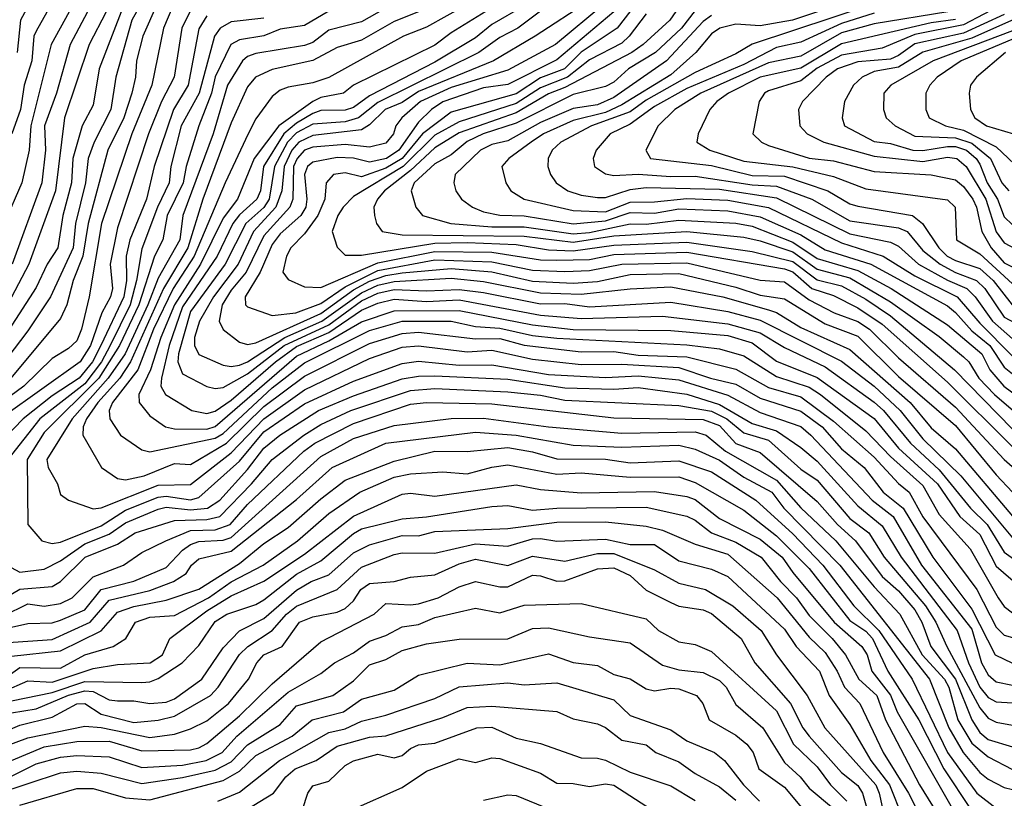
# Model space of a CAD drawing. Header units: metres. Extents: x -51132 to -49532, y -231222 to -229437.
# Tile 497 of 656: x -49667 to -49606, y -230420 to -230372. Entities that reach past the tile are written whole.
import ezdxf

# ---------------------------------------------------------------- set-up
doc = ezdxf.new("R2010")
doc.units = ezdxf.units.M
for name, color, linetype in [('CONTOUR_HALF', 8, 'Continuous'), ('CONTOUR_INDEX', 1, 'Continuous'), ('CONTOUR_INTER', 3, 'Continuous')]:
    doc.layers.add(name, color=color, linetype=linetype)

msp = doc.modelspace()

# ---------------------------------------------------------------- linework, layer by layer
at = {"layer": 'CONTOUR_HALF'}
for points, elevation in [([(-49664.08, -230370.261), (-49665.58, -230372.944), (-49665.709, -230373.259), (-49665.831, -230374.759), (-49666.306, -230376.259), (-49666.528, -230377.759), (-49667.077, -230379.259)], 62.5), ([(-49636.58, -230369.883), (-49641.58, -230372.695), (-49642.994, -230373.259), (-49647.58, -230375.788), (-49648.58, -230376.118), (-49650.08, -230376.374), (-49650.58, -230376.559), (-49651.08, -230376.952), (-49652.08, -230378.333), (-49652.538, -230379.259), (-49653.968, -230382.259), (-49655.856, -230386.759), (-49657.153, -230388.759), (-49658.365, -230391.259), (-49659.334, -230393.759), (-49660.873, -230395.759), (-49661.083, -230396.259), (-49661.049, -230396.759), (-49660.386, -230397.759), (-49659.08, -230398.664), (-49658.58, -230398.798), (-49654.58, -230397.958), (-49654.08, -230397.654), (-49651.08, -230394.862), (-49649.08, -230393.33), (-49645.08, -230391.329), (-49643.08, -230390.758), (-49640.08, -230390.758), (-49638.58, -230391.088), (-49637.08, -230391.19), (-49635.08, -230391.643), (-49633.58, -230391.812), (-49625.58, -230392.209), (-49623.58, -230392.469), (-49622.08, -230392.9), (-49620.08, -230394.164), (-49618.08, -230394.821), (-49617.373, -230395.259), (-49614.58, -230397.507), (-49613.08, -230399.079), (-49611.08, -230400.867), (-49610.08, -230402.646), (-49608.177, -230404.759), (-49606.451, -230407.759), (-49606.08, -230408.293), (-49605.58, -230408.674)], 55.5), ([(-49642.754, -230370.759), (-49645.58, -230372.367), (-49647.58, -230372.887), (-49648.58, -230373.631), (-49649.08, -230373.828), (-49652.08, -230374.324), (-49652.58, -230374.504), (-49652.885, -230374.759), (-49653.814, -230376.259), (-49654.69, -230379.259), (-49656.553, -230384.259), (-49656.754, -230385.759), (-49658.08, -230388.129), (-49658.705, -230389.759), (-49660.111, -230392.759), (-49661.14, -230394.259), (-49663.363, -230396.759), (-49664.91, -230399.259), (-49664.841, -230399.759), (-49664.265, -230400.759), (-49664.08, -230401.408), (-49663.58, -230401.757), (-49662.08, -230402.297), (-49661.58, -230402.236), (-49658.08, -230400.837), (-49656.08, -230400.796), (-49653.58, -230398.861), (-49651.58, -230396.76), (-49649.08, -230394.985), (-49645.08, -230393.052), (-49643.08, -230392.366), (-49642.08, -230392.287), (-49639.08, -230392.649), (-49637.58, -230392.54), (-49635.08, -230393.095), (-49632.08, -230393.429), (-49629.58, -230393.413), (-49626.08, -230393.601), (-49624.14, -230394.259), (-49622.58, -230394.624), (-49621.08, -230395.493), (-49618.58, -230396.297), (-49617.28, -230397.259), (-49616.08, -230398.603), (-49614.699, -230399.759), (-49613.521, -230401.259), (-49612.297, -230402.259), (-49610.476, -230405.259), (-49608.08, -230408.46), (-49606.644, -230411.259), (-49605.58, -230411.775)], 56.5), ([(-49655.88, -230371.259), (-49656.614, -230372.759), (-49657.099, -230375.759), (-49657.867, -230377.259), (-49658.672, -230379.259), (-49660.58, -230385.03), (-49661.027, -230387.259), (-49660.879, -230388.759), (-49660.995, -230389.259), (-49661.538, -230390.259), (-49662.244, -230392.259), (-49662.86, -230393.259), (-49667.58, -230396.615)], 58.5), ([(-49658.139, -230371.259), (-49659.026, -230373.259), (-49659.413, -230374.759), (-49659.47, -230375.759), (-49659.694, -230376.759), (-49660.182, -230378.259), (-49661.176, -230380.259), (-49662.371, -230384.759), (-49662.705, -230386.759), (-49663.3, -230388.259), (-49663.693, -230389.759), (-49664.08, -230390.594), (-49667.124, -230394.259)], 59.5), ([(-49635.58, -230371.379), (-49637.58, -230372.535), (-49638.58, -230373.361), (-49641.08, -230374.845), (-49645.08, -230376.913), (-49646.08, -230377.635), (-49646.58, -230377.8), (-49648.08, -230377.824), (-49648.58, -230378.004), (-49649.58, -230378.603), (-49650.357, -230379.259), (-49651.601, -230381.259), (-49651.791, -230382.759), (-49652.011, -230383.259), (-49653.08, -230384.223), (-49653.489, -230384.759), (-49654.443, -230386.759), (-49656.58, -230389.879), (-49657.405, -230392.259), (-49657.866, -230394.259), (-49657.91, -230394.759), (-49657.621, -230395.259), (-49655.998, -230396.259), (-49655.08, -230396.441), (-49654.58, -230396.295), (-49653.58, -230395.613), (-49650.866, -230393.259), (-49649.58, -230392.318), (-49647.58, -230391.464), (-49645.58, -230390.088), (-49644.58, -230389.659), (-49643.58, -230389.415), (-49641.58, -230389.562), (-49639.58, -230389.453), (-49634.58, -230390.383), (-49632.08, -230390.601), (-49627.08, -230390.444), (-49623.08, -230390.927), (-49621.08, -230391.469), (-49619.58, -230392.372), (-49617.08, -230393.572), (-49614.08, -230395.738), (-49613.496, -230396.259), (-49611.853, -230398.259), (-49610.08, -230399.895), (-49608.159, -230402.259), (-49607.126, -230403.259), (-49606.08, -230404.953), (-49605.08, -230405.668)], 54.5), ([(-49631.58, -230371.081), (-49634.919, -230373.259), (-49637.462, -230374.759), (-49642.08, -230376.655), (-49643.08, -230377.328), (-49644.121, -230377.759), (-49645.08, -230378.69), (-49645.58, -230379.01), (-49648.58, -230379.344), (-49649.441, -230379.759), (-49649.856, -230380.259), (-49650.338, -230381.259), (-49650.484, -230382.759), (-49650.84, -230383.759), (-49652.223, -230385.259), (-49653.162, -230387.259), (-49654.673, -230389.259), (-49655.539, -230390.759), (-49655.836, -230391.759), (-49655.845, -230392.259), (-49655.58, -230392.805), (-49654.08, -230393.472), (-49653.58, -230393.554), (-49653.08, -230393.458), (-49652.58, -230393.258), (-49650.284, -230391.759), (-49648.013, -230390.759), (-49645.58, -230389.014), (-49644.58, -230388.546), (-49643.58, -230388.315), (-49640.08, -230388.128), (-49638.08, -230388.315), (-49634.58, -230389.028), (-49632.08, -230389.108), (-49629.08, -230388.771), (-49626.58, -230388.653), (-49623.371, -230389.259), (-49620.58, -230390.062), (-49620.08, -230390.238), (-49618.58, -230391.145), (-49615.58, -230392.505), (-49611.861, -230395.759), (-49610.58, -230397.307), (-49609.08, -230398.605), (-49605.58, -230402.75)], 53.5), ([(-49616.58, -230371.418), (-49619.094, -230372.259), (-49621.08, -230372.618), (-49622.58, -230372.505), (-49623.567, -230372.759), (-49624.08, -230373.115), (-49625.045, -230374.259), (-49626.58, -230375.617), (-49629.58, -230377.475), (-49630.58, -230377.931), (-49632.58, -230378.43), (-49634.388, -230379.259), (-49635.155, -230379.759), (-49636.524, -230380.759), (-49636.948, -230381.259), (-49636.72, -230382.259), (-49636.411, -230382.759), (-49635.587, -230383.259), (-49632.58, -230383.96), (-49630.58, -230384.039), (-49629.08, -230383.439), (-49627.58, -230383.434), (-49625.58, -230383.215), (-49623.08, -230383.32), (-49620.58, -230383.777), (-49616.08, -230385.949), (-49613.519, -230386.759), (-49611.58, -230387.978), (-49608.977, -230389.259), (-49607.58, -230390.879), (-49605.58, -230392.909)], 49.5), ([(-49660.351, -230371.759), (-49661.693, -230375.259), (-49662.08, -230377.494), (-49662.751, -230378.759), (-49663.324, -230380.759), (-49663.396, -230382.259), (-49663.937, -230384.259), (-49664.238, -230386.259), (-49664.892, -230387.259), (-49665.58, -230388.697), (-49668.538, -230393.259)], 60.5), ([(-49662.414, -230371.759), (-49663.48, -230373.759), (-49664.332, -230376.759), (-49665.051, -230378.759), (-49665.004, -230380.259), (-49665.233, -230382.259), (-49667.055, -230387.259)], 61.5), ([(-49630.08, -230371.759), (-49633.58, -230374.699), (-49636.58, -230376.213), (-49638.08, -230376.414), (-49640.58, -230377.29), (-49641.274, -230377.759), (-49642.08, -230378.531), (-49643.285, -230380.259), (-49644.039, -230380.759), (-49645.08, -230380.999), (-49646.08, -230380.754), (-49647.08, -230380.698), (-49648.58, -230380.983), (-49648.905, -230381.259), (-49649.082, -230381.759), (-49648.932, -230383.259), (-49649.002, -230383.759), (-49649.302, -230384.259), (-49650.58, -230385.402), (-49651.08, -230386.044), (-49651.817, -230387.759), (-49652.73, -230389.259), (-49652.7, -230389.759), (-49652.58, -230389.871), (-49651.08, -230390.42), (-49649.621, -230390.259), (-49648.08, -230389.67), (-49646.58, -230388.644), (-49644.58, -230387.653), (-49641.08, -230387.001), (-49637.58, -230387.111), (-49635.08, -230387.63), (-49633.08, -230387.716), (-49631.58, -230387.656), (-49629.58, -230387.249), (-49625.58, -230387.17), (-49621.08, -230388.248), (-49619.58, -230388.348), (-49618.08, -230389.452), (-49616.529, -230390.259), (-49615.08, -230390.776), (-49614.369, -230391.259), (-49612.58, -230393.022), (-49609.08, -230396.036), (-49606.08, -230399.258), (-49605.08, -230400.149)], 52.5), ([(-49628.08, -230371.878), (-49629.125, -230373.259), (-49629.58, -230373.669), (-49631.58, -230374.702), (-49632.913, -230375.759), (-49634.58, -230376.43), (-49636.08, -230377.396), (-49639.58, -230378.516), (-49641.08, -230379.332), (-49643.023, -230381.259), (-49646.08, -230383.099), (-49646.698, -230383.759), (-49647.039, -230384.259), (-49647.382, -230385.259), (-49647.08, -230386.217), (-49646.58, -230386.697), (-49645.58, -230386.705), (-49641.08, -230385.966), (-49639.08, -230385.933), (-49636.08, -230386.054), (-49634.08, -230386.385), (-49632.58, -230386.43), (-49630.08, -230386.101), (-49625.58, -230385.898), (-49621.58, -230386.475), (-49619.08, -230387.091), (-49617.58, -230388.224), (-49616.08, -230388.584), (-49614.58, -230389.409), (-49613.08, -230390.443), (-49609.131, -230393.759), (-49605.58, -230397.393)], 51.5), ([(-49625.08, -230371.667), (-49625.922, -230372.759), (-49627.515, -230374.259), (-49629.167, -230375.259), (-49630.08, -230376.082), (-49630.58, -230376.336), (-49632.58, -230376.838), (-49636.08, -230378.591), (-49638.102, -230379.259), (-49639.08, -230379.726), (-49640.08, -230380.542), (-49641.08, -230381.103), (-49642.342, -230382.259), (-49642.524, -230382.759), (-49642.235, -230383.759), (-49641.84, -230384.259), (-49640.089, -230384.759), (-49637.58, -230384.974), (-49635.58, -230384.964), (-49632.58, -230385.399), (-49631.58, -230385.316), (-49629.08, -230384.776), (-49628.08, -230384.795), (-49626.08, -230384.565), (-49622.58, -230384.744), (-49621.58, -230384.925), (-49619.08, -230385.903), (-49617.58, -230386.909), (-49615.08, -230387.639), (-49613.032, -230388.759), (-49609.58, -230390.985), (-49607.465, -230392.759), (-49606.96, -230393.759), (-49606.102, -230394.759), (-49605.08, -230395.52)], 50.5), ([(-49614.08, -230371.835), (-49616.08, -230372.476), (-49618.58, -230373.619), (-49620.08, -230373.938), (-49622.08, -230374.999), (-49625.58, -230376.469), (-49627.58, -230377.575), (-49629.08, -230378.664), (-49630.306, -230379.259), (-49631.16, -230380.259), (-49631.341, -230380.759), (-49631.258, -230381.259), (-49630.58, -230381.707), (-49630.08, -230381.803), (-49628.58, -230381.722), (-49626.58, -230381.875), (-49625.08, -230381.848), (-49621.58, -230382.383), (-49620.08, -230382.46), (-49617.905, -230383.259), (-49615.58, -230384.599), (-49612.58, -230385.031), (-49612.054, -230385.259), (-49611.08, -230386.422), (-49610.019, -230387.259), (-49609.08, -230387.776), (-49607.781, -230388.259), (-49607.274, -230388.759), (-49606.08, -230390.52), (-49605.08, -230391.049)], 48.5), ([(-49606.08, -230371.91), (-49608.58, -230373.057), (-49611.58, -230373.729), (-49612.58, -230374.445), (-49613.08, -230374.661), (-49615.08, -230374.834), (-49616.336, -230375.259), (-49617.033, -230375.759), (-49618.489, -230377.259), (-49618.725, -230377.759), (-49618.644, -230378.759), (-49618.203, -230379.259), (-49617.165, -230379.759), (-49614.08, -230380.631), (-49611.08, -230380.95), (-49609.58, -230380.675), (-49609.003, -230380.759), (-49608.423, -230381.259), (-49607.222, -230383.259), (-49606.58, -230385.266), (-49606.08, -230385.948), (-49605.08, -230386.488)], 46.5), ([(-49651.58, -230372.137), (-49653.58, -230372.374), (-49654.259, -230372.759), (-49654.608, -230373.259), (-49655.558, -230376.759), (-49656.656, -230378.759), (-49657.295, -230381.259), (-49657.401, -230382.259), (-49658.12, -230383.759), (-49659.08, -230386.324), (-49659.399, -230388.259), (-49659.805, -230389.759), (-49661.019, -230392.259), (-49661.558, -230393.259), (-49662.58, -230394.607), (-49665.343, -230396.759), (-49667.319, -230399.259)], 57.5), ([(-49609.08, -230372.23), (-49610.58, -230372.422), (-49616.08, -230373.712), (-49618.58, -230375.223), (-49621.08, -230375.763), (-49623.023, -230376.759), (-49623.743, -230377.259), (-49624.169, -230377.759), (-49624.898, -230379.259), (-49624.976, -230379.759), (-49624.185, -230380.259), (-49622.08, -230380.92), (-49619.08, -230381.286), (-49616.58, -230381.882), (-49614.58, -230382.636), (-49609.58, -230383.306), (-49609.107, -230383.759), (-49609.027, -230385.759), (-49607.58, -230386.622), (-49605.58, -230388.469)], 47.5), ([(-49605.58, -230372.925), (-49610.45, -230374.759), (-49613.056, -230376.259), (-49613.483, -230376.759), (-49613.497, -230377.759), (-49613.35, -230378.259), (-49612.793, -230378.759), (-49611.58, -230379.388), (-49609.08, -230379.498), (-49608.08, -230379.827), (-49606.929, -230380.759), (-49606.228, -230382.259), (-49605.803, -230382.759)], 45.5), ([(-49606.01, -230374.259), (-49607.787, -230375.759), (-49608.165, -230376.259), (-49608.243, -230376.759), (-49608.165, -230377.759), (-49607.887, -230378.259), (-49607.167, -230378.759), (-49605.525, -230379.259)], 44.5), ([(-49667.366, -230405.759), (-49666.58, -230406.186), (-49665.08, -230405.994), (-49664.08, -230405.483), (-49662.58, -230404.434), (-49661.08, -230403.855), (-49660.08, -230403.149), (-49658.08, -230402.323), (-49657.58, -230402.185), (-49656.08, -230402.356), (-49655.051, -230402.259), (-49654.286, -230401.759), (-49652.58, -230399.88), (-49651.58, -230398.57), (-49650.599, -230397.759), (-49648.232, -230396.259), (-49646.08, -230395.341), (-49643.08, -230394.311), (-49642.08, -230394.135), (-49641.08, -230394.13), (-49636.58, -230394.334), (-49633.08, -230394.863), (-49630.08, -230394.943), (-49628.58, -230394.83), (-49625.58, -230395.254), (-49623.58, -230395.877), (-49621.58, -230397.041), (-49620.08, -230397.502), (-49618.58, -230398.519), (-49617.58, -230399.372), (-49615.08, -230402.109), (-49613.58, -230403.333), (-49612.424, -230405.259), (-49608.97, -230409.759), (-49608.274, -230411.759), (-49607.586, -230413.259), (-49607.08, -230413.881), (-49606.58, -230414.162), (-49605.58, -230414.204)], 57.5), ([(-49667.58, -230408.875), (-49666.08, -230408.137), (-49665.08, -230408.28), (-49664.08, -230408.115), (-49663.362, -230407.759), (-49662.08, -230406.47), (-49660.202, -230405.759), (-49659.08, -230404.967), (-49657.612, -230404.259), (-49656.08, -230403.633), (-49654.58, -230403.576), (-49653.65, -230403.259), (-49652.58, -230402.023), (-49649.134, -230398.759), (-49648.453, -230398.259), (-49646.08, -230397.04), (-49642.58, -230395.867), (-49641.58, -230395.75), (-49637.58, -230395.841), (-49630.08, -230396.706), (-49624.58, -230396.806), (-49623.58, -230397.182), (-49622.58, -230398.271), (-49621.08, -230398.834), (-49617.58, -230401.837), (-49616.329, -230403.259), (-49615.233, -230404.259), (-49613.58, -230406.454), (-49612.58, -230407.334), (-49611.58, -230408.496), (-49611.158, -230409.259), (-49610.589, -230410.759), (-49609.085, -230412.759), (-49608.08, -230415.266), (-49607.58, -230416.036), (-49607.08, -230416.471), (-49605.58, -230416.92)], 58.5), ([(-49667.58, -230410.531), (-49664.58, -230410.329), (-49662.246, -230409.259), (-49661.08, -230407.914), (-49658.58, -230407.314), (-49657.139, -230406.759), (-49656.35, -230406.259), (-49656.028, -230405.759), (-49655.58, -230405.37), (-49653.58, -230404.902), (-49649.58, -230401.723), (-49647.384, -230399.759), (-49644.08, -230398.249), (-49638.58, -230397.589), (-49636.08, -230397.763), (-49632.58, -230398.375), (-49629.58, -230398.512), (-49626.08, -230398.381), (-49625.08, -230398.632), (-49623.58, -230399.306), (-49622.08, -230400.346), (-49620.37, -230401.259), (-49619.635, -230402.259), (-49616.193, -230405.759), (-49610.681, -230412.759), (-49609.494, -230415.759), (-49608.604, -230417.259), (-49607.58, -230418.487), (-49607.08, -230418.898), (-49606.08, -230419.414), (-49605.58, -230419.53)], 59.5), ([(-49667.588, -230412.759), (-49666.58, -230412.051), (-49664.08, -230412.08), (-49662.58, -230411.264), (-49660.841, -230410.759), (-49660.068, -230410.259), (-49659.477, -230409.259), (-49658.58, -230408.951), (-49657.08, -230408.844), (-49654.992, -230407.759), (-49653.58, -230406.787), (-49651.632, -230405.759), (-49649.509, -230404.259), (-49647.58, -230402.585), (-49645.682, -230401.259), (-49643.58, -230400.34), (-49642.58, -230400.138), (-49640.58, -230400.025), (-49639.08, -230400.15), (-49637.58, -230399.73), (-49636.58, -230399.588), (-49633.58, -230400.162), (-49632.08, -230400.073), (-49629.08, -230400.344), (-49626.08, -230400.317), (-49625.08, -230400.677), (-49622.08, -230402.382), (-49620.08, -230403.947), (-49618.08, -230405.969), (-49615.58, -230409.145), (-49614.58, -230409.81), (-49614.178, -230410.259), (-49613.232, -230412.259), (-49611.331, -230415.259), (-49609.787, -230418.259), (-49608.136, -230420.759)], 60.5), ([(-49667.08, -230414.094), (-49664.58, -230413.579), (-49662.58, -230412.893), (-49659.08, -230412.967), (-49658.58, -230412.932), (-49658.08, -230412.724), (-49656.609, -230411.759), (-49655.58, -230410.689), (-49654.58, -230409.206), (-49653.86, -230408.759), (-49652.08, -230408.179), (-49651.58, -230407.882), (-49649.58, -230406.3), (-49648.08, -230405.484), (-49646.08, -230403.803), (-49645.58, -230403.518), (-49643.08, -230402.907), (-49641.58, -230402.782), (-49637.58, -230402.147), (-49636.58, -230402.095), (-49635.08, -230402.367), (-49633.58, -230402.243), (-49628.08, -230402.194), (-49625.58, -230402.745), (-49625.08, -230402.979), (-49624.08, -230403.763), (-49622.58, -230404.351), (-49621.016, -230405.259), (-49619.842, -230406.759), (-49618.856, -230407.759), (-49618.08, -230408.852), (-49616.657, -230410.259), (-49615.835, -230411.259), (-49615.023, -230412.759), (-49613.921, -230413.759), (-49613.385, -230415.259), (-49611.283, -230419.259), (-49608.205, -230424.259)], 61.5), ([(-49668.08, -230416.216), (-49666.58, -230415.576), (-49664.58, -230415.104), (-49663.08, -230414.267), (-49662.58, -230414.247), (-49661.58, -230414.906), (-49659.58, -230415.413), (-49658.08, -230415.282), (-49657.08, -230415.026), (-49654.867, -230413.759), (-49654.388, -230413.259), (-49653.08, -230411.241), (-49652.575, -230410.759), (-49651.08, -230409.767), (-49650.187, -230408.759), (-49649.58, -230408.272), (-49647.08, -230407.24), (-49645.58, -230405.872), (-49643.58, -230405.108), (-49643.08, -230404.995), (-49641.08, -230405.012), (-49638.58, -230404.449), (-49636.58, -230404.585), (-49635.08, -230404.145), (-49634.58, -230404.124), (-49633.58, -230404.273), (-49630.58, -230404.154), (-49629.08, -230404.49), (-49627.58, -230404.475), (-49626.08, -230405.491), (-49624.08, -230405.993), (-49623.08, -230406.458), (-49619.58, -230409.677), (-49618.862, -230410.759), (-49617.435, -230412.259), (-49616.852, -230413.759), (-49615.58, -230415.555), (-49614.276, -230417.759), (-49613.136, -230419.259), (-49612.336, -230421.259)], 62.5), ([(-49667.08, -230417.763), (-49665.08, -230416.915), (-49663.08, -230416.58), (-49661.08, -230416.573), (-49659.08, -230417.173), (-49656.08, -230417.11), (-49655.58, -230416.971), (-49655.08, -230416.709), (-49653.08, -230415.004), (-49651.08, -230413.049), (-49648.08, -230410.456), (-49644.81, -230408.759), (-49644.08, -230408.107), (-49642.58, -230408.199), (-49642.08, -230408.122), (-49640.876, -230407.759), (-49639.58, -230407.089), (-49638.58, -230406.751), (-49637.08, -230407.089), (-49636.58, -230407.077), (-49635.08, -230406.372), (-49634.58, -230406.403), (-49633.58, -230406.73), (-49633.08, -230406.727), (-49631.08, -230405.973), (-49630.08, -230405.917), (-49629.08, -230406.394), (-49628.08, -230407.3), (-49626.58, -230408.049), (-49626.08, -230408.271), (-49624.58, -230408.501), (-49624.08, -230408.718), (-49622.26, -230410.259), (-49621.414, -230411.759), (-49619.214, -230414.259), (-49618.454, -230415.759), (-49618.08, -230416.252), (-49616.08, -230418.498), (-49615.08, -230419.285), (-49614.791, -230419.759), (-49614.084, -230422.259)], 63.5), ([(-49668.08, -230419.826), (-49664.08, -230418.521), (-49663.08, -230418.422), (-49661.58, -230418.54), (-49659.08, -230419.177), (-49656.58, -230418.808), (-49654.58, -230418.356), (-49653.58, -230417.842), (-49652.58, -230416.786), (-49650.58, -230415.547), (-49649.58, -230414.392), (-49647.335, -230413.759), (-49646.08, -230412.856), (-49645.08, -230411.883), (-49644.08, -230411.543), (-49643.08, -230411), (-49641.58, -230410.588), (-49639.58, -230410.311), (-49636.58, -230410.276), (-49635.08, -230409.643), (-49634.08, -230409.598), (-49631.58, -230410.153), (-49629.08, -230410.532), (-49627.08, -230411.892), (-49626.08, -230412.189), (-49624.58, -230412.356), (-49623.58, -230412.844), (-49623.172, -230413.259), (-49622.58, -230414.308), (-49620.925, -230415.759), (-49619.58, -230417.881), (-49618.621, -230418.759), (-49618.08, -230419.459), (-49616.58, -230420.714)], 64.5), ([(-49654.418, -230420.259), (-49653.08, -230419.697), (-49650.623, -230417.759), (-49647.58, -230416.039), (-49646.58, -230415.808), (-49645.58, -230415.339), (-49644.08, -230414.963), (-49641.08, -230413.953), (-49639.58, -230413.234), (-49636.58, -230412.994), (-49635.58, -230413.109), (-49633.58, -230412.991), (-49630.08, -230414.03), (-49629.08, -230415.001), (-49626.58, -230415.869), (-49625.58, -230416.546), (-49623.887, -230417.259), (-49623.276, -230417.759), (-49622.113, -230419.259), (-49621.129, -230420.259)], 65.5), ([(-49649.207, -230420.759), (-49648.87, -230419.759), (-49648.58, -230419.317), (-49647.58, -230419.019), (-49646.58, -230418.057), (-49646.08, -230417.769), (-49644.58, -230417.367), (-49643.58, -230417.585), (-49643.08, -230417.453), (-49642.58, -230417.018), (-49642.08, -230416.792), (-49641.08, -230416.686), (-49638.494, -230415.759), (-49637.58, -230415.716), (-49636.08, -230416.386), (-49634.58, -230416.708), (-49632.08, -230417.593), (-49631.08, -230417.61), (-49630.58, -230417.745), (-49629.08, -230418.468), (-49626.58, -230419.31), (-49625.08, -230420.208)], 66.5), ([(-49638.08, -230420.192), (-49636.58, -230419.871), (-49636.08, -230419.907), (-49633.58, -230420.94)], 67.5)]:
    msp.add_lwpolyline(points, dxfattribs=dict(at, elevation=elevation))
at = {"layer": 'CONTOUR_INDEX'}
for points, elevation in [([(-49658.859, -230370.759), (-49659.684, -230372.259), (-49660.68, -230375.759), (-49660.984, -230377.759), (-49662.007, -230379.759), (-49662.368, -230380.759), (-49662.548, -230382.259), (-49663.157, -230384.759), (-49663.309, -230386.259), (-49664.69, -230389.259), (-49666.08, -230391.356), (-49669.08, -230395.265)], 60), ([(-49636.08, -230370.574), (-49640.08, -230373.036), (-49641.08, -230373.811), (-49646.08, -230376.257), (-49646.694, -230376.759), (-49648.08, -230377.025), (-49648.58, -230377.263), (-49650.66, -230378.759), (-49652.176, -230380.759), (-49653.204, -230383.259), (-49654.08, -230384.432), (-49655.478, -230387.259), (-49657.08, -230389.756), (-49657.92, -230391.759), (-49658.537, -230393.759), (-49659.273, -230395.259), (-49659.239, -230395.759), (-49658.58, -230396.584), (-49657.621, -230397.259), (-49657.08, -230397.368), (-49655.08, -230397.397), (-49654.58, -230397.23), (-49649.58, -230392.913), (-49647.58, -230391.976), (-49645.58, -230390.794), (-49643.58, -230390.124), (-49639.58, -230390.108), (-49635.08, -230390.978), (-49632.58, -230391.283), (-49626.58, -230391.33), (-49623.08, -230391.646), (-49621.58, -230392.092), (-49620.08, -230393.214), (-49617.58, -230394.227), (-49614.08, -230396.738), (-49612.58, -230398.575), (-49610.193, -230400.759), (-49608.814, -230402.759), (-49607.58, -230403.863), (-49606.58, -230405.811), (-49605.08, -230407.096)], 55), ([(-49624.08, -230371.984), (-49624.58, -230372.347), (-49626.842, -230374.759), (-49630.08, -230377.016), (-49631.08, -230377.473), (-49632.58, -230377.697), (-49634.58, -230378.56), (-49636.58, -230379.69), (-49637.58, -230379.903), (-49638.271, -230380.259), (-49639.825, -230381.759), (-49639.899, -230382.259), (-49639.778, -230382.759), (-49639.445, -230383.259), (-49638.752, -230383.759), (-49638.08, -230384.035), (-49637.08, -230384.245), (-49635.58, -230384.296), (-49632.58, -230384.787), (-49630.58, -230384.599), (-49629.08, -230384.078), (-49627.58, -230384.125), (-49626.08, -230383.864), (-49623.08, -230383.976), (-49621.08, -230384.352), (-49618.58, -230385.463), (-49617.08, -230386.386), (-49614.291, -230387.259), (-49609.58, -230389.826), (-49609.08, -230390.22), (-49608.08, -230391.363), (-49606.98, -230392.259), (-49606.08, -230393.578), (-49605.58, -230394.002)], 50), ([(-49605.08, -230373.234), (-49608.724, -230374.759), (-49610.209, -230375.759), (-49610.663, -230376.259), (-49610.896, -230376.759), (-49610.91, -230377.759), (-49610.693, -230378.259), (-49609.684, -230378.759), (-49608.58, -230379.02), (-49606.58, -230380.048), (-49605.08, -230381.47)], 45), ([(-49667.08, -230411.351), (-49664.08, -230411.016), (-49661.58, -230409.796), (-49660.58, -230408.642), (-49659.58, -230408.301), (-49657.58, -230407.914), (-49655.58, -230407.228), (-49653.08, -230405.647), (-49651.58, -230404.428), (-49650.08, -230403.447), (-49648.08, -230401.67), (-49646.58, -230400.526), (-49643.58, -230399.36), (-49641.08, -230398.74), (-49639.08, -230398.779), (-49636.58, -230398.532), (-49635.08, -230398.788), (-49633.58, -230399.229), (-49630.58, -230399.235), (-49629.08, -230399.474), (-49626.08, -230399.339), (-49624.08, -230400.028), (-49621.353, -230401.759), (-49619.08, -230403.82), (-49617.226, -230405.759), (-49615.325, -230408.259), (-49613.781, -230409.759), (-49611.752, -230412.759), (-49609.572, -230417.259), (-49607.766, -230419.759), (-49606.58, -230420.678)], 60), ([(-49666.58, -230420.504), (-49663.08, -230419.482), (-49662.08, -230419.479), (-49660.08, -230420.047), (-49658.58, -230420.184), (-49654.08, -230418.995), (-49653.08, -230418.404), (-49652.08, -230417.457), (-49649.845, -230416.259), (-49648.608, -230415.259), (-49646.689, -230414.759), (-49645.58, -230413.998), (-49643.58, -230413.433), (-49642.08, -230412.51), (-49639.08, -230411.779), (-49637.08, -230411.884), (-49634.08, -230411.2), (-49632.58, -230411.742), (-49631.08, -230411.921), (-49630.08, -230412.474), (-49629.08, -230412.732), (-49628.08, -230413.363), (-49627.58, -230413.48), (-49626.58, -230413.305), (-49626.08, -230413.344), (-49625.004, -230413.759), (-49624.599, -230414.259), (-49624.214, -230415.259), (-49622.58, -230416.194), (-49621.912, -230416.759), (-49621.514, -230417.259), (-49621.156, -230418.259), (-49619.58, -230419.405), (-49618.021, -230421.259)], 65)]:
    msp.add_lwpolyline(points, dxfattribs=dict(at, elevation=elevation))
at = {"layer": 'CONTOUR_INTER'}
for points, elevation in [([(-49665.188, -230369.759), (-49666.538, -230372.259), (-49666.731, -230374.259)], 63), ([(-49628.341, -230370.759), (-49629.869, -230372.759), (-49632.08, -230374.241), (-49633.116, -230375.259), (-49634.58, -230375.803), (-49636.08, -230376.792), (-49640.08, -230377.924), (-49641.839, -230379.259), (-49643.08, -230380.759), (-49644.08, -230381.367), (-49645.58, -230381.892), (-49646.58, -230381.647), (-49647.292, -230381.759), (-49647.762, -230382.259), (-49647.84, -230383.259), (-49648.267, -230384.259), (-49649.08, -230385.388), (-49649.933, -230386.259), (-49650.2, -230386.759), (-49650.407, -230387.759), (-49650.08, -230388.211), (-49649.08, -230388.649), (-49648.08, -230388.691), (-49644.58, -230387.17), (-49641.08, -230386.475), (-49637.58, -230386.517), (-49634.58, -230386.987), (-49633.58, -230387.022), (-49631.58, -230386.971), (-49630.08, -230386.673), (-49625.58, -230386.514), (-49619.58, -230387.547), (-49619.08, -230387.736), (-49617.909, -230388.759), (-49616.58, -230389.185), (-49615.08, -230389.943), (-49613.58, -230390.939), (-49609.58, -230394.501), (-49605.58, -230398.491)], 52), ([(-49657.121, -230371.259), (-49657.757, -230372.759), (-49658.471, -230376.259), (-49659.689, -230379.259), (-49661.564, -230384.759), (-49662.315, -230389.259), (-49662.797, -230391.259), (-49663.08, -230391.967), (-49663.58, -230392.444), (-49664.58, -230393.053), (-49666.337, -230394.759), (-49667.58, -230395.676)], 59), ([(-49634.08, -230371.337), (-49635.98, -230372.759), (-49637.08, -230373.335), (-49638.378, -230374.259), (-49644.58, -230377.327), (-49645.773, -230378.259), (-49646.58, -230378.506), (-49648.58, -230378.658), (-49649.58, -230379.196), (-49650.13, -230379.759), (-49650.924, -230381.259), (-49651.26, -230383.259), (-49651.58, -230383.782), (-49652.682, -230384.759), (-49653.967, -230387.259), (-49656.08, -230390.177), (-49656.833, -230392.759), (-49656.859, -230393.259), (-49656.58, -230393.996), (-49655.08, -230394.768), (-49654.58, -230394.896), (-49654.08, -230394.84), (-49652.58, -230393.994), (-49650.324, -230392.259), (-49647.58, -230390.983), (-49645.58, -230389.506), (-49644.58, -230389.049), (-49643.58, -230388.81), (-49641.58, -230388.898), (-49639.58, -230388.808), (-49638.08, -230388.993), (-49634.58, -230389.699), (-49633.08, -230389.669), (-49631.58, -230389.871), (-49626.58, -230389.591), (-49623.08, -230390.171), (-49621.08, -230390.701), (-49616.08, -230393.228), (-49614.08, -230394.759), (-49612.474, -230396.259), (-49611.08, -230397.995), (-49608.754, -230400.259), (-49605.58, -230404.079)], 54), ([(-49630.643, -230371.259), (-49633.653, -230373.759), (-49636.58, -230375.332), (-49640.08, -230376.412), (-49641.965, -230377.259), (-49643.111, -230378.259), (-49643.467, -230378.759), (-49643.623, -230379.259), (-49644.08, -230379.832), (-49645.08, -230380.066), (-49646.58, -230379.899), (-49648.58, -230380.079), (-49649.08, -230380.253), (-49649.532, -230380.759), (-49649.752, -230381.259), (-49649.795, -230383.259), (-49649.989, -230383.759), (-49651.58, -230385.514), (-49652.663, -230387.759), (-49653.58, -230388.86), (-49654.137, -230389.759), (-49654.33, -230390.759), (-49654.08, -230391.283), (-49653.08, -230392.046), (-49652.58, -230392.187), (-49652.08, -230392.087), (-49648.08, -230390.289), (-49646.08, -230388.838), (-49645.08, -230388.309), (-49644.08, -230387.951), (-49643.08, -230387.787), (-49640.08, -230387.523), (-49637.58, -230387.739), (-49635.08, -230388.296), (-49632.58, -230388.416), (-49631.08, -230388.315), (-49629.08, -230387.903), (-49626.08, -230387.838), (-49622.58, -230388.674), (-49621.08, -230389.157), (-49619.58, -230389.385), (-49617.08, -230390.918), (-49615.08, -230391.692), (-49612.58, -230394.154), (-49609.08, -230397.168), (-49606.58, -230400.203), (-49605.58, -230401.262)], 53), ([(-49625.931, -230371.259), (-49626.638, -230372.259), (-49628.267, -230373.759), (-49628.978, -230374.259), (-49633.08, -230376.407), (-49634.08, -230376.79), (-49636.08, -230377.952), (-49639.58, -230379.195), (-49641.08, -230380.103), (-49642.58, -230381.51), (-49644.175, -230382.759), (-49644.607, -230383.259), (-49644.825, -230383.759), (-49644.773, -230384.259), (-49644.66, -230384.759), (-49644.308, -230385.259), (-49643.08, -230385.464), (-49635.58, -230385.534), (-49632.58, -230385.917), (-49630.08, -230385.522), (-49625.58, -230385.257), (-49622.08, -230385.595), (-49621.08, -230385.828), (-49619.08, -230386.507), (-49617.58, -230387.566), (-49615.58, -230388.104), (-49613.08, -230389.576), (-49610.08, -230391.699), (-49608.58, -230392.945), (-49608.259, -230393.259), (-49607.655, -230394.259), (-49606.693, -230395.259), (-49605.08, -230396.64)], 51), ([(-49614.08, -230371.267), (-49621.58, -230373.744), (-49622.58, -230374.344), (-49625.08, -230375.485), (-49628.08, -230377.188), (-49629.08, -230377.907), (-49631.443, -230378.759), (-49633.339, -230379.759), (-49633.869, -230380.259), (-49634.114, -230380.759), (-49634.125, -230381.259), (-49633.958, -230381.759), (-49633.626, -230382.259), (-49632.897, -230382.759), (-49632.08, -230383.023), (-49631.08, -230383.155), (-49630.58, -230383.167), (-49629.08, -230382.678), (-49628.08, -230382.542), (-49623.58, -230382.653), (-49620.08, -230383.186), (-49615.58, -230385.392), (-49613.08, -230385.914), (-49612.58, -230386.15), (-49611.351, -230387.259), (-49609.58, -230388.245), (-49608.386, -230388.759), (-49607.874, -230389.259), (-49606.805, -230390.759), (-49605.58, -230391.841)], 49), ([(-49606.08, -230371.249), (-49608.58, -230372.562), (-49611.58, -230373.145), (-49613.58, -230373.996), (-49616.08, -230374.409), (-49617.58, -230375.22), (-49618.58, -230375.989), (-49620.58, -230376.615), (-49620.813, -230376.759), (-49621.142, -230377.259), (-49621.527, -230379.259), (-49620.999, -230379.759), (-49620.58, -230379.964), (-49618.08, -230380.749), (-49616.58, -230380.911), (-49614.08, -230381.571), (-49610.58, -230381.777), (-49609.08, -230382.082), (-49608.58, -230382.485), (-49608.023, -230383.259), (-49607.788, -230383.759), (-49607.464, -230385.259), (-49606.882, -230386.259), (-49606.08, -230387.17), (-49605.08, -230387.671)], 47), ([(-49655.08, -230371.992), (-49655.58, -230372.803), (-49656.227, -230376.259), (-49657.142, -230377.759), (-49658.312, -230381.259), (-49658.803, -230383.259), (-49659.809, -230385.759), (-49660.033, -230386.759), (-49660.024, -230388.259), (-49660.196, -230389.259), (-49661.59, -230392.259), (-49662.12, -230393.259), (-49662.938, -230394.259), (-49664.58, -230395.346), (-49666.371, -230396.759), (-49668.08, -230398.501)], 58), ([(-49663.545, -230371.759), (-49664.654, -230373.759), (-49665.896, -230378.759), (-49666.013, -230380.259), (-49666.462, -230382.259), (-49667.537, -230384.759)], 62), ([(-49661.281, -230371.759), (-49662.32, -230373.759), (-49663.828, -230378.259), (-49664.388, -230382.759), (-49666.015, -230387.259), (-49667.08, -230389.296)], 61), ([(-49647.58, -230371.709), (-49649.08, -230372.595), (-49650.58, -230372.812), (-49651.58, -230373.222), (-49653.08, -230373.478), (-49653.613, -230373.759), (-49654.58, -230375.744), (-49654.802, -230376.759), (-49655.581, -230378.759), (-49656.348, -230381.259), (-49656.548, -230382.259), (-49657.528, -230384.259), (-49657.786, -230385.759), (-49658.31, -230386.759), (-49659.262, -230389.759), (-49660.446, -230392.259), (-49661.724, -230394.259), (-49665.08, -230397.599), (-49666.117, -230399.259), (-49666.088, -230403.259), (-49665.215, -230404.259), (-49664.58, -230404.425), (-49664.08, -230404.338), (-49661.58, -230403.346), (-49660.08, -230402.375), (-49658.08, -230401.571), (-49657.58, -230401.508), (-49656.08, -230401.747), (-49655.58, -230401.601), (-49653.08, -230399.358), (-49651.58, -230397.557), (-49649.08, -230395.833), (-49646.08, -230394.456), (-49643.08, -230393.353), (-49642.08, -230393.21), (-49639.58, -230393.467), (-49637.58, -230393.438), (-49634.08, -230394.038), (-49630.58, -230394.217), (-49628.58, -230394.125), (-49626.08, -230394.37), (-49623.08, -230395.306), (-49621.08, -230396.367), (-49618.58, -230397.229), (-49617.965, -230397.759), (-49614.192, -230401.759), (-49612.919, -230402.759), (-49611.17, -230405.759), (-49608.08, -230409.691), (-49607.476, -230411.759), (-49607.08, -230412.5), (-49606.58, -230412.921), (-49605.58, -230413.138)], 57), ([(-49642.08, -230371.761), (-49643.58, -230372.339), (-49645.58, -230373.489), (-49647.08, -230373.942), (-49648.58, -230374.736), (-49651.08, -230375.293), (-49652.098, -230375.759), (-49652.58, -230376.36), (-49653.58, -230378.564), (-49655.34, -230383.259), (-49656.246, -230386.259), (-49657.745, -230388.759), (-49659.766, -230393.259), (-49660.439, -230394.259), (-49661.78, -230395.759), (-49662.483, -230396.759), (-49662.678, -230397.259), (-49662.703, -230397.759), (-49661.558, -230399.759), (-49660.58, -230400.428), (-49660.08, -230400.501), (-49658.93, -230400.259), (-49657.08, -230399.509), (-49656.08, -230399.567), (-49653.872, -230398.259), (-49651.58, -230396.013), (-49649.08, -230394.137), (-49645.08, -230392.141), (-49643.08, -230391.52), (-49642.08, -230391.438), (-49638.58, -230391.85), (-49637.08, -230391.82), (-49635.58, -230392.237), (-49632.08, -230392.647), (-49630.08, -230392.635), (-49628.58, -230392.852), (-49625.58, -230392.945), (-49622.58, -230393.72), (-49620.58, -230394.835), (-49618.58, -230395.417), (-49616.58, -230396.907), (-49614.08, -230399.119), (-49612.58, -230400.742), (-49611.935, -230401.259), (-49611.08, -230402.794), (-49607.761, -230407.259), (-49606.58, -230409.574), (-49606.08, -230410.057), (-49605.58, -230410.199)], 56), ([(-49609.547, -230371.759), (-49614.08, -230372.484), (-49616.08, -230373.051), (-49618.58, -230374.478), (-49620.58, -230374.883), (-49624.721, -230376.759), (-49626.331, -230377.759), (-49627.344, -230378.759), (-49628.102, -230380.259), (-49627.818, -230380.759), (-49624.08, -230381.19), (-49621.58, -230381.814), (-49619.58, -230381.846), (-49616.916, -230382.759), (-49615.58, -230383.543), (-49615.08, -230383.703), (-49611.731, -230384.259), (-49611.109, -230384.759), (-49610.1, -230386.259), (-49609.599, -230386.759), (-49609.08, -230387.041), (-49607.58, -230387.515), (-49606.769, -230388.259), (-49605.596, -230389.759)], 48), ([(-49605.08, -230372.037), (-49608.08, -230373.38), (-49611.08, -230374.226), (-49612.58, -230375.149), (-49614.08, -230375.424), (-49614.824, -230375.759), (-49615.345, -230376.259), (-49615.906, -230377.259), (-49616.043, -230378.259), (-49615.901, -230378.759), (-49614.08, -230379.712), (-49613.08, -230379.852), (-49611.697, -230380.259), (-49611.08, -230380.279), (-49609.58, -230380.026), (-49609.08, -230380.038), (-49608.412, -230380.259), (-49607.815, -230380.759), (-49607.58, -230381.124), (-49607.142, -230382.259), (-49606.491, -230383.259), (-49606.08, -230384.357), (-49605.58, -230384.842)], 46), ([(-49667.58, -230407.821), (-49666.58, -230407.231), (-49664.58, -230407.061), (-49664.08, -230406.765), (-49662.558, -230405.259), (-49660.58, -230404.463), (-49659.484, -230403.759), (-49657.08, -230403.005), (-49655.08, -230402.951), (-49654.288, -230402.759), (-49652.343, -230400.759), (-49651.08, -230399.263), (-49649.128, -230397.759), (-49648.08, -230397.12), (-49646.245, -230396.259), (-49642.58, -230395.013), (-49641.08, -230394.903), (-49636.58, -230395.101), (-49634.58, -230395.312), (-49633.08, -230395.622), (-49626.08, -230395.934), (-49624.08, -230396.298), (-49623.141, -230396.759), (-49622.08, -230397.621), (-49620.58, -230398.072), (-49618.58, -230399.847), (-49617.58, -230400.525), (-49615.58, -230402.89), (-49614.406, -230403.759), (-49613.47, -230405.259), (-49610.916, -230408.259), (-49610.292, -230409.259), (-49609.613, -230410.759), (-49607.58, -230414.526), (-49607.08, -230415.154), (-49606.58, -230415.398), (-49605.58, -230415.581)], 58), ([(-49668.58, -230409.891), (-49666.08, -230409.33), (-49664.58, -230409.297), (-49664.08, -230409.14), (-49662.58, -230408.498), (-49661.576, -230407.259), (-49659.58, -230406.745), (-49657.58, -230405.901), (-49656.58, -230404.831), (-49656.08, -230404.492), (-49655.58, -230404.306), (-49654.08, -230404.219), (-49653.58, -230404.046), (-49648.08, -230399.08), (-49646.08, -230397.968), (-49643.58, -230397.176), (-49640.08, -230396.749), (-49638.08, -230396.712), (-49634.08, -230397.254), (-49629.58, -230397.65), (-49625.08, -230397.555), (-49624.395, -230397.759), (-49623.214, -230398.759), (-49620.08, -230400.522), (-49618.58, -230402.231), (-49616.432, -230404.259), (-49614.08, -230407.089), (-49612.494, -230408.759), (-49611.124, -230411.259), (-49609.759, -230412.759), (-49609.486, -230413.259), (-49608.936, -230415.259), (-49608.08, -230416.684), (-49607.08, -230417.541), (-49605.58, -230418.304)], 59), ([(-49667.58, -230413.512), (-49666.08, -230412.86), (-49664.58, -230412.95), (-49662.08, -230412.101), (-49660.58, -230411.855), (-49658.563, -230411.759), (-49657.818, -230411.259), (-49657.362, -230410.259), (-49655.08, -230408.558), (-49653.58, -230407.648), (-49651.58, -230406.731), (-49649.08, -230405.08), (-49646.08, -230402.747), (-49643.08, -230401.399), (-49642.58, -230401.337), (-49641.08, -230401.524), (-49636.08, -230400.813), (-49634.58, -230401.096), (-49632.08, -230401.314), (-49627.58, -230401.234), (-49625.58, -230401.528), (-49625.08, -230401.727), (-49623.58, -230402.891), (-49621.08, -230404.156), (-49619.739, -230405.259), (-49619.08, -230406.215), (-49616.542, -230409.259), (-49614.832, -230410.759), (-49614.515, -230411.259), (-49614.217, -230412.259), (-49613.08, -230413.74), (-49612.657, -230414.759), (-49608.966, -230421.259)], 61), ([(-49667.08, -230414.835), (-49665.58, -230414.582), (-49663.58, -230413.752), (-49662.58, -230413.469), (-49662.08, -230413.522), (-49661.08, -230414.023), (-49660.58, -230414.097), (-49659.58, -230414.093), (-49658.58, -230414.258), (-49657.58, -230414.182), (-49657.08, -230413.976), (-49655.395, -230412.759), (-49654.08, -230410.831), (-49653.08, -230409.788), (-49651.58, -230409.041), (-49649.58, -230407.295), (-49648.668, -230406.759), (-49647.58, -230406.34), (-49646.08, -230404.992), (-49645.08, -230404.509), (-49643.08, -230403.938), (-49642.08, -230403.943), (-49641.08, -230403.69), (-49636.58, -230403.507), (-49633.58, -230403.114), (-49630.58, -230403.095), (-49628.08, -230403.353), (-49627.08, -230403.598), (-49625.08, -230404.465), (-49623.08, -230405.079), (-49620.046, -230407.759), (-49618.08, -230410.177), (-49617.08, -230411.126), (-49616.355, -230412.259), (-49615.904, -230413.259), (-49614.959, -230414.259), (-49613.528, -230417.259), (-49611.963, -230419.759), (-49611.215, -230421.259)], 62), ([(-49670.08, -230417.844), (-49666.08, -230416.369), (-49662.58, -230415.638), (-49661.58, -230415.73), (-49658.58, -230416.345), (-49657.08, -230416.13), (-49656.08, -230415.82), (-49655.08, -230415.312), (-49653.747, -230414.259), (-49652.529, -230412.759), (-49652.021, -230411.759), (-49651.58, -230411.259), (-49650.46, -230410.759), (-49649.39, -230409.259), (-49648.58, -230408.93), (-49647.08, -230408.637), (-49646.58, -230408.41), (-49646.08, -230407.943), (-49645.631, -230407.259), (-49645.08, -230406.89), (-49643.58, -230406.768), (-49642.58, -230406.494), (-49641.08, -230406.338), (-49639.58, -230405.664), (-49638.58, -230405.377), (-49636.58, -230405.769), (-49635.08, -230405.195), (-49633.08, -230405.515), (-49631.08, -230405.028), (-49630.08, -230405.031), (-49627.58, -230406.047), (-49626.08, -230406.863), (-49624.445, -230407.259), (-49622.771, -230408.259), (-49621.021, -230409.759), (-49620.072, -230411.259), (-49618.189, -230413.759), (-49617.114, -230415.759), (-49613.984, -230419.259), (-49613.767, -230419.759), (-49613.452, -230421.259)], 63), ([(-49667.08, -230418.716), (-49665.58, -230417.959), (-49664.08, -230417.56), (-49663.08, -230417.457), (-49661.08, -230417.522), (-49659.08, -230418.179), (-49656.58, -230418.038), (-49655.132, -230417.759), (-49654.153, -230417.259), (-49653.246, -230416.259), (-49650.08, -230413.55), (-49648.08, -230412.42), (-49647.245, -230411.759), (-49646.08, -230411.137), (-49645.08, -230410.424), (-49644.08, -230410.081), (-49643.08, -230409.552), (-49642.08, -230409.399), (-49641.08, -230408.961), (-49638.58, -230408.405), (-49637.08, -230408.687), (-49635.58, -230408.208), (-49632.08, -230408.104), (-49628.08, -230409.061), (-49627.329, -230409.759), (-49626.08, -230410.471), (-49625.08, -230410.628), (-49624.08, -230411.067), (-49620.08, -230414.705), (-49619.041, -230416.759), (-49617.58, -230418.153), (-49616.753, -230419.259), (-49615.763, -230420.259)], 64), ([(-49655.08, -230422.259), (-49650.99, -230419.759), (-49650.231, -230418.759), (-49649.663, -230418.259), (-49648.371, -230417.759), (-49647.08, -230416.885), (-49645.08, -230416.331), (-49644.08, -230416.234), (-49640.58, -230415.12), (-49639.08, -230414.503), (-49637.58, -230414.418), (-49633.58, -230414.754), (-49632.58, -230415.2), (-49631.08, -230415.496), (-49630.58, -230415.736), (-49629.58, -230416.512), (-49628.08, -230416.796), (-49627.491, -230417.259), (-49626.08, -230417.84), (-49625.08, -230418.565), (-49623.58, -230419.376), (-49622.58, -230420.203)], 66), ([(-49646.144, -230420.759), (-49643.08, -230419.426), (-49641.58, -230418.41), (-49639.58, -230417.659), (-49638.58, -230417.87), (-49637.58, -230417.586), (-49637.08, -230417.643), (-49634.58, -230418.534), (-49633.58, -230419.146), (-49632.58, -230419.17), (-49631.58, -230419.357), (-49630.58, -230419.195), (-49630.08, -230419.281), (-49627.751, -230420.759)], 67)]:
    msp.add_lwpolyline(points, dxfattribs=dict(at, elevation=elevation))

doc.saveas('drawing.dxf')
